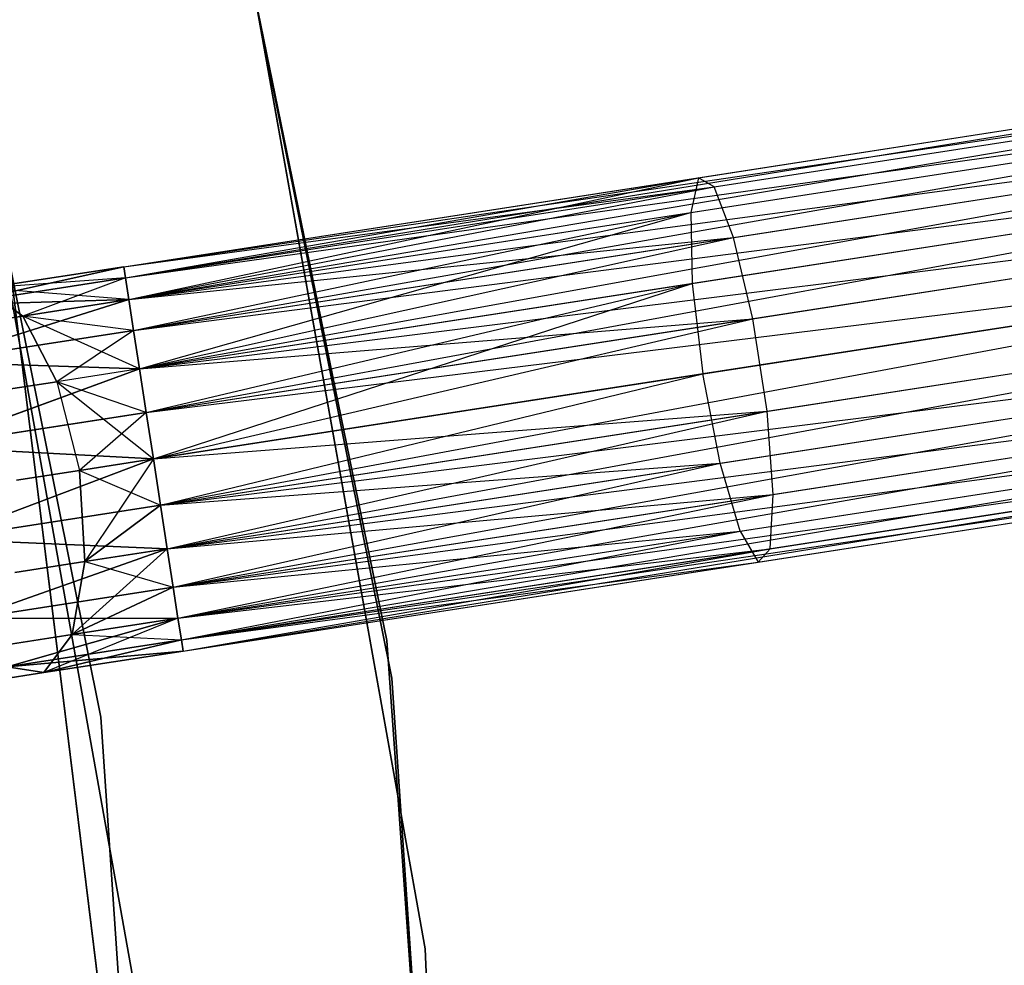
# Model space of a CAD drawing. Extents: x -91 to 91, y -91 to 262.
# Tile 271 of 480: x 61 to 66, y 7 to 12. Entities that reach past the tile are written whole.
import ezdxf

# ---------------------------------------------------------------- set-up
doc = ezdxf.new("R2010")
doc.units = 0
doc.header["$LTSCALE"] = 25.4
doc.layers.get('0').update_dxf_attribs({"linetype": 'CONTINUOUS'})

# ---------------------------------------------------------------- blocks, each defined once
blk = doc.blocks.new('ETE0_STL_1')
at = {"color": 0}
for p, q in [((62.9102, 8.6345, 158.5), (61.245, 16.7721, 158.5)), ((61.245, 16.7721, 159.5), (62.9102, 8.6345, 159.5)), ((62.9102, 8.6345, 158.5), (61.245, 16.7721, 158.5)), ((61.245, 16.7721, 159.5), (62.9102, 8.6345, 159.5)), ((61.2958, 16.5853, 159.5), (62.9362, 8.4427, 159.5)), ((62.9362, 8.4427, 169), (61.2958, 16.5853, 169)), ((61.2958, 16.5853, 159.5), (62.9362, 8.4427, 159.5)), ((62.9362, 8.4427, 169), (61.2958, 16.5853, 169)), ((61.4496, 8.2433, 159.5), (59.8479, 16.1935, 159.5)), ((59.8479, 16.1935, 169), (61.4496, 8.2433, 169)), ((59.8479, 16.1935, 169), (61.4496, 8.2433, 169)), ((61.4496, 8.2433, 159.5), (59.8479, 16.1935, 159.5)), ((63.1063, 7.0597, 330.5076), (61.645, 15.2363, 330.5076)), ((61.645, 15.2363, 321.0076), (63.1063, 7.0597, 321.0076)), ((63.1063, 7.0597, 330.5076), (61.645, 15.2363, 330.5076)), ((61.645, 15.2363, 321.0076), (63.1063, 7.0597, 321.0076)), ((60.1888, 14.8764, 330.5076), (61.6156, 6.8929, 330.5076)), ((61.6156, 6.8929, 321.0076), (60.1888, 14.8764, 321.0076)), ((61.6156, 6.8929, 321.0076), (60.1888, 14.8764, 321.0076)), ((60.1888, 14.8764, 330.5076), (61.6156, 6.8929, 330.5076)), ((61.566, 10.543, 169.8871), (69.1675, 11.7188, 170.1281)), ((61.566, 10.543, 169.8871), (69.1675, 11.7188, 170.1281)), ((61.566, 10.543, 170.1281), (69.1675, 11.7188, 170.1281)), ((61.566, 10.543, 170.1281), (69.1675, 11.7188, 170.1281)), ((61.5748, 10.486, 170.3622), (69.1675, 11.7188, 170.1281)), ((61.5748, 10.486, 170.3622), (69.1675, 11.7188, 170.1281)), ((61.566, 10.543, 169.8871), (69.1763, 11.6618, 169.653)), ((61.566, 10.543, 169.8871), (69.1763, 11.6618, 169.653)), ((61.5748, 10.486, 169.653), (69.1763, 11.6618, 169.653)), ((61.5748, 10.486, 169.653), (69.1763, 11.6618, 169.653)), ((61.5919, 10.3753, 169.4395), (69.1763, 11.6618, 169.653)), ((61.5919, 10.3753, 169.4395), (69.1763, 11.6618, 169.653)), ((61.8482, 3.5492, 327.5076), (60.8559, 11.5916, 327.5076)), ((60.8559, 11.5916, 328.5076), (61.8482, 3.5492, 328.5076)), ((61.8482, 3.5492, 327.5076), (60.8559, 11.5916, 327.5076)), ((60.8559, 11.5916, 328.5076), (61.8482, 3.5492, 328.5076)), ((61.5748, 10.486, 170.3622), (69.1935, 11.5511, 170.5757)), ((61.5748, 10.486, 170.3622), (69.1935, 11.5511, 170.5757)), ((61.5919, 10.3753, 170.5757), (69.1935, 11.5511, 170.5757)), ((61.5919, 10.3753, 170.5757), (69.1935, 11.5511, 170.5757)), ((61.6163, 10.2173, 170.7561), (69.1935, 11.5511, 170.5757)), ((61.6163, 10.2173, 170.7561), (69.1935, 11.5511, 170.5757)), ((64.5037, 10.9974, 319.6635), (67.3754, 11.4416, 318.998)), ((64.5037, 10.9974, 319.6635), (67.3754, 11.4416, 318.998)), ((61.5919, 10.3753, 169.4395), (69.2179, 11.3931, 169.2591)), ((61.5919, 10.3753, 169.4395), (69.2179, 11.3931, 169.2591)), ((61.6163, 10.2173, 169.2591), (69.2179, 11.3931, 169.2591)), ((61.6163, 10.2173, 169.2591), (69.2179, 11.3931, 169.2591)), ((61.6467, 10.0213, 169.1222), (69.2179, 11.3931, 169.2591)), ((61.6467, 10.0213, 169.1222), (69.2179, 11.3931, 169.2591)), ((64.5827, 10.9513, 320.1334), (67.5231, 11.4061, 319.4519)), ((64.5827, 10.9513, 320.1334), (67.5231, 11.4061, 319.4519)), ((64.4635, 10.8195, 319.2211), (67.2705, 11.2537, 318.5705)), ((64.4635, 10.8195, 319.2211), (67.2705, 11.2537, 318.5705)), ((61.6163, 10.2173, 170.7561), (69.2482, 11.197, 170.8931)), ((61.6163, 10.2173, 170.7561), (69.2482, 11.197, 170.8931)), ((61.6467, 10.0213, 170.8931), (69.2482, 11.197, 170.8931)), ((61.6467, 10.0213, 170.8931), (69.2482, 11.197, 170.8931)), ((61.6811, 9.7985, 170.9785), (69.2482, 11.197, 170.8931)), ((61.6811, 9.7985, 170.9785), (69.2482, 11.197, 170.8931)), ((64.6825, 10.6916, 320.5228), (67.6797, 11.1552, 319.8282)), ((64.6825, 10.6916, 320.5228), (67.6797, 11.1552, 319.8282)), ((61.566, 10.543, 320.1281), (64.5037, 10.9974, 319.6635)), ((61.566, 10.543, 319.8871), (64.5037, 10.9974, 319.6635)), ((61.566, 10.543, 319.8871), (64.5037, 10.9974, 319.6635)), ((61.566, 10.543, 320.1281), (64.5037, 10.9974, 319.6635)), ((61.5748, 10.486, 319.653), (64.5037, 10.9974, 319.6635)), ((61.5748, 10.486, 319.653), (64.5037, 10.9974, 319.6635)), ((61.5919, 10.3753, 319.4395), (64.5037, 10.9974, 319.6635)), ((61.5919, 10.3753, 319.4395), (64.5037, 10.9974, 319.6635)), ((61.6467, 10.0213, 169.1222), (69.2827, 10.9743, 169.0367)), ((61.6467, 10.0213, 169.1222), (69.2827, 10.9743, 169.0367)), ((61.6811, 9.7985, 169.0367), (69.2827, 10.9743, 169.0367)), ((61.6811, 9.7985, 169.0367), (69.2827, 10.9743, 169.0367)), ((64.5037, 10.9974, 319.6635), (64.4635, 10.8195, 319.2211)), ((64.5037, 10.9974, 319.6635), (64.4635, 10.8195, 319.2211)), ((64.5827, 10.9513, 320.1334), (64.5037, 10.9974, 319.6635)), ((64.5827, 10.9513, 320.1334), (64.5037, 10.9974, 319.6635)), ((61.566, 10.543, 320.1281), (64.5827, 10.9513, 320.1334)), ((61.566, 10.543, 320.1281), (64.5827, 10.9513, 320.1334)), ((61.5748, 10.486, 320.3622), (64.5827, 10.9513, 320.1334)), ((61.5748, 10.486, 320.3622), (64.5827, 10.9513, 320.1334)), ((61.5919, 10.3753, 320.5757), (64.5827, 10.9513, 320.1334)), ((61.5919, 10.3753, 320.5757), (64.5827, 10.9513, 320.1334)), ((64.6825, 10.6916, 320.5228), (64.5827, 10.9513, 320.1334)), ((64.6825, 10.6916, 320.5228), (64.5827, 10.9513, 320.1334)), ((64.4714, 10.4582, 318.9072), (67.2326, 10.8853, 318.2673)), ((64.4714, 10.4582, 318.9072), (67.2326, 10.8853, 318.2673)), ((61.5919, 10.3753, 319.4395), (64.4635, 10.8195, 319.2211)), ((61.5919, 10.3753, 319.4395), (64.4635, 10.8195, 319.2211)), ((61.6163, 10.2173, 319.2591), (64.4635, 10.8195, 319.2211)), ((61.6163, 10.2173, 319.2591), (64.4635, 10.8195, 319.2211)), ((61.6467, 10.0213, 319.1222), (64.4635, 10.8195, 319.2211)), ((61.6467, 10.0213, 319.1222), (64.4635, 10.8195, 319.2211)), ((64.4635, 10.8195, 319.2211), (64.4714, 10.4582, 318.9072)), ((64.4635, 10.8195, 319.2211), (64.4714, 10.4582, 318.9072)), ((61.6811, 9.7985, 170.9785), (69.3193, 10.7378, 171.0076)), ((61.6811, 9.7985, 170.9785), (69.3193, 10.7378, 171.0076)), ((61.7177, 9.562, 169.0076), (69.3193, 10.7378, 169.0076)), ((61.7177, 9.562, 169.0076), (69.3193, 10.7378, 169.0076)), ((61.7177, 9.562, 171.0076), (69.3193, 10.7378, 171.0076)), ((61.7177, 9.562, 171.0076), (69.3193, 10.7378, 171.0076)), ((69.3193, 10.7378, 171.0076), (61.7543, 9.3255, 170.9785)), ((69.3193, 10.7378, 171.0076), (61.7543, 9.3255, 170.9785)), ((64.7802, 10.2778, 320.7428), (67.8095, 10.7464, 320.0407)), ((64.7802, 10.2778, 320.7428), (67.8095, 10.7464, 320.0407)), ((61.5919, 10.3753, 320.5757), (64.6825, 10.6916, 320.5228)), ((61.5919, 10.3753, 320.5757), (64.6825, 10.6916, 320.5228)), ((61.6163, 10.2173, 320.7561), (64.6825, 10.6916, 320.5228)), ((61.6163, 10.2173, 320.7561), (64.6825, 10.6916, 320.5228)), ((61.6467, 10.0213, 320.8931), (64.6825, 10.6916, 320.5228)), ((61.6467, 10.0213, 320.8931), (64.6825, 10.6916, 320.5228)), ((64.7802, 10.2778, 320.7428), (64.6825, 10.6916, 320.5228)), ((64.7802, 10.2778, 320.7428), (64.6825, 10.6916, 320.5228)), ((60.6843, 10.3483, 319.8322), (61.566, 10.543, 319.8871)), ((60.6843, 10.3483, 319.8322), (61.566, 10.543, 319.8871)), ((61.566, 10.543, 170.1281), (60.6843, 10.3483, 170.183)), ((61.566, 10.543, 170.1281), (60.6843, 10.3483, 170.183)), ((60.8552, 10.4331, 320.2712), (61.566, 10.543, 319.8871)), ((60.8552, 10.4331, 320.2712), (61.566, 10.543, 320.1281)), ((60.8552, 10.4331, 320.2712), (61.566, 10.543, 319.8871)), ((60.8552, 10.4331, 320.2712), (61.566, 10.543, 320.1281)), ((61.566, 10.543, 169.8871), (60.8552, 10.4331, 169.744)), ((61.566, 10.543, 170.1281), (60.8552, 10.4331, 169.744)), ((61.566, 10.543, 170.1281), (60.8552, 10.4331, 169.744)), ((61.566, 10.543, 169.8871), (60.8552, 10.4331, 169.744)), ((61.566, 10.543, 319.8871), (61.5748, 10.486, 319.653)), ((61.5748, 10.486, 320.3622), (61.566, 10.543, 320.1281)), ((61.566, 10.543, 319.8871), (61.5748, 10.486, 319.653)), ((61.5748, 10.486, 320.3622), (61.566, 10.543, 320.1281)), ((61.5748, 10.486, 169.653), (61.566, 10.543, 169.8871)), ((61.566, 10.543, 170.1281), (61.5748, 10.486, 170.3622)), ((61.566, 10.543, 170.1281), (61.5748, 10.486, 170.3622)), ((61.5748, 10.486, 169.653), (61.566, 10.543, 169.8871)), ((60.6843, 10.3483, 319.8322), (61.5748, 10.486, 319.653)), ((60.6843, 10.3483, 319.8322), (61.5748, 10.486, 319.653)), ((61.5748, 10.486, 170.3622), (60.6843, 10.3483, 170.183)), ((61.5748, 10.486, 170.3622), (60.6843, 10.3483, 170.183)), ((61.5748, 10.486, 320.3622), (60.8552, 10.4331, 320.2712)), ((61.5748, 10.486, 320.3622), (60.8552, 10.4331, 320.2712)), ((61.5748, 10.486, 169.653), (60.8552, 10.4331, 169.744)), ((61.5748, 10.486, 169.653), (60.8552, 10.4331, 169.744)), ((61.5748, 10.486, 169.653), (61.0504, 10.2915, 169.3306)), ((61.5748, 10.486, 169.653), (61.0504, 10.2915, 169.3306)), ((61.5748, 10.486, 319.653), (61.5919, 10.3753, 319.4395)), ((61.5919, 10.3753, 320.5757), (61.5748, 10.486, 320.3622)), ((61.5748, 10.486, 319.653), (61.5919, 10.3753, 319.4395)), ((61.5919, 10.3753, 320.5757), (61.5748, 10.486, 320.3622)), ((61.5919, 10.3753, 169.4395), (61.5748, 10.486, 169.653)), ((61.5748, 10.486, 170.3622), (61.5919, 10.3753, 170.5757)), ((61.5748, 10.486, 170.3622), (61.5919, 10.3753, 170.5757)), ((61.5919, 10.3753, 169.4395), (61.5748, 10.486, 169.653)), ((61.7543, 9.3255, 169.0367), (69.3558, 10.5013, 169.0367)), ((61.7543, 9.3255, 169.0367), (69.3558, 10.5013, 169.0367)), ((61.7887, 9.1027, 169.1222), (69.3558, 10.5013, 169.0367)), ((61.7887, 9.1027, 169.1222), (69.3558, 10.5013, 169.0367)), ((61.5919, 10.3753, 320.5757), (60.8552, 10.4331, 320.2712)), ((60.8552, 10.4331, 320.2712), (61.0504, 10.2915, 320.6847)), ((61.5919, 10.3753, 320.5757), (60.8552, 10.4331, 320.2712)), ((60.8552, 10.4331, 320.2712), (61.0504, 10.2915, 320.6847)), ((61.0504, 10.2915, 169.3306), (60.8552, 10.4331, 169.744)), ((61.0504, 10.2915, 169.3306), (60.8552, 10.4331, 169.744)), ((61.6467, 10.0213, 319.1222), (64.4714, 10.4582, 318.9072)), ((61.6467, 10.0213, 319.1222), (64.4714, 10.4582, 318.9072)), ((61.6811, 9.7985, 319.0367), (64.4714, 10.4582, 318.9072)), ((61.6811, 9.7985, 319.0367), (64.4714, 10.4582, 318.9072)), ((61.7177, 9.562, 319.0076), (64.4714, 10.4582, 318.9072)), ((61.7177, 9.562, 319.0076), (64.4714, 10.4582, 318.9072)), ((64.4714, 10.4582, 318.9072), (64.5255, 9.9963, 318.794)), ((64.4714, 10.4582, 318.9072), (64.5255, 9.9963, 318.794)), ((67.2701, 10.4208, 318.1579), (64.5255, 9.9963, 318.794)), ((67.2701, 10.4208, 318.1579), (64.5255, 9.9963, 318.794)), ((60.5769, 10.0565, 319.4683), (61.5919, 10.3753, 319.4395)), ((60.5769, 10.0565, 319.4683), (61.5919, 10.3753, 319.4395)), ((61.5919, 10.3753, 170.5757), (60.5769, 10.0565, 170.5469)), ((61.5919, 10.3753, 170.5757), (60.5769, 10.0565, 170.5469)), ((60.6843, 10.3483, 319.8322), (61.5919, 10.3753, 319.4395)), ((60.6843, 10.3483, 319.8322), (61.5919, 10.3753, 319.4395)), ((61.5919, 10.3753, 170.5757), (60.6843, 10.3483, 170.183)), ((61.5919, 10.3753, 170.5757), (60.6843, 10.3483, 170.183)), ((61.0504, 10.2915, 320.6847), (61.5919, 10.3753, 320.5757)), ((61.0504, 10.2915, 320.6847), (61.5919, 10.3753, 320.5757)), ((61.5919, 10.3753, 169.4395), (61.0504, 10.2915, 169.3306)), ((61.5919, 10.3753, 169.4395), (61.0504, 10.2915, 169.3306)), ((61.5919, 10.3753, 319.4395), (61.6163, 10.2173, 319.2591)), ((61.6163, 10.2173, 320.7561), (61.5919, 10.3753, 320.5757)), ((61.5919, 10.3753, 319.4395), (61.6163, 10.2173, 319.2591)), ((61.6163, 10.2173, 320.7561), (61.5919, 10.3753, 320.5757)), ((61.6163, 10.2173, 169.2591), (61.5919, 10.3753, 169.4395)), ((61.5919, 10.3753, 170.5757), (61.6163, 10.2173, 170.7561)), ((61.5919, 10.3753, 170.5757), (61.6163, 10.2173, 170.7561)), ((61.6163, 10.2173, 169.2591), (61.5919, 10.3753, 169.4395)), ((60.5913, 10.2205, 320.9951), (61.0504, 10.2915, 320.6847)), ((60.5913, 10.2205, 320.9951), (61.0504, 10.2915, 320.6847)), ((61.0504, 10.2915, 169.3306), (60.5913, 10.2205, 169.0201)), ((61.0504, 10.2915, 169.3306), (60.5913, 10.2205, 169.0201)), ((61.2252, 9.9561, 320.9779), (61.0504, 10.2915, 320.6847)), ((61.6467, 10.0213, 320.8931), (61.0504, 10.2915, 320.6847)), ((61.2252, 9.9561, 320.9779), (61.0504, 10.2915, 320.6847)), ((61.6467, 10.0213, 320.8931), (61.0504, 10.2915, 320.6847)), ((61.6163, 10.2173, 320.7561), (61.0504, 10.2915, 320.6847)), ((61.6163, 10.2173, 320.7561), (61.0504, 10.2915, 320.6847)), ((61.0504, 10.2915, 169.3306), (61.2252, 9.9561, 169.0373)), ((61.6163, 10.2173, 169.2591), (61.0504, 10.2915, 169.3306)), ((61.6163, 10.2173, 169.2591), (61.0504, 10.2915, 169.3306)), ((61.0504, 10.2915, 169.3306), (61.2252, 9.9561, 169.0373)), ((61.6467, 10.0213, 320.8931), (64.7802, 10.2778, 320.7428)), ((61.6467, 10.0213, 320.8931), (64.7802, 10.2778, 320.7428)), ((61.6811, 9.7985, 320.9785), (64.7802, 10.2778, 320.7428)), ((61.6811, 9.7985, 320.9785), (64.7802, 10.2778, 320.7428)), ((61.7177, 9.562, 321.0076), (64.7802, 10.2778, 320.7428)), ((61.7177, 9.562, 321.0076), (64.7802, 10.2778, 320.7428)), ((61.7543, 9.3255, 170.9785), (69.3903, 10.2785, 170.8931)), ((61.7543, 9.3255, 170.9785), (69.3903, 10.2785, 170.8931)), ((61.7887, 9.1027, 170.8931), (69.3903, 10.2785, 170.8931)), ((61.7887, 9.1027, 170.8931), (69.3903, 10.2785, 170.8931)), ((61.8191, 8.9067, 170.7561), (69.3903, 10.2785, 170.8931)), ((61.8191, 8.9067, 170.7561), (69.3903, 10.2785, 170.8931)), ((64.8533, 9.8048, 320.7428), (64.7802, 10.2778, 320.7428)), ((64.8533, 9.8048, 320.7428), (64.7802, 10.2778, 320.7428)), ((64.8533, 9.8048, 320.7428), (67.8827, 10.2734, 320.0407)), ((64.8533, 9.8048, 320.7428), (67.8827, 10.2734, 320.0407)), ((60.5769, 10.0565, 319.4683), (61.6163, 10.2173, 319.2591)), ((60.5769, 10.0565, 319.4683), (61.6163, 10.2173, 319.2591)), ((61.6163, 10.2173, 170.7561), (60.5769, 10.0565, 170.5469)), ((61.6163, 10.2173, 170.7561), (60.5769, 10.0565, 170.5469)), ((61.6163, 10.2173, 169.2591), (61.2252, 9.9561, 169.0373)), ((61.6163, 10.2173, 169.2591), (61.2252, 9.9561, 169.0373)), ((61.6163, 10.2173, 319.2591), (61.6467, 10.0213, 319.1222)), ((61.6467, 10.0213, 320.8931), (61.6163, 10.2173, 320.7561)), ((61.6163, 10.2173, 319.2591), (61.6467, 10.0213, 319.1222)), ((61.6467, 10.0213, 320.8931), (61.6163, 10.2173, 320.7561)), ((61.6467, 10.0213, 169.1222), (61.6163, 10.2173, 169.2591)), ((61.6163, 10.2173, 170.7561), (61.6467, 10.0213, 170.8931)), ((61.6163, 10.2173, 170.7561), (61.6467, 10.0213, 170.8931)), ((61.6467, 10.0213, 169.1222), (61.6163, 10.2173, 169.2591)), ((61.7887, 9.1027, 169.1222), (69.4206, 10.0825, 169.2591)), ((61.7887, 9.1027, 169.1222), (69.4206, 10.0825, 169.2591)), ((61.8191, 8.9067, 169.2591), (69.4206, 10.0825, 169.2591)), ((61.8191, 8.9067, 169.2591), (69.4206, 10.0825, 169.2591)), ((61.8435, 8.7487, 169.4395), (69.4206, 10.0825, 169.2591)), ((61.8435, 8.7487, 169.4395), (69.4206, 10.0825, 169.2591)), ((60.5575, 9.6247, 319.2628), (61.6467, 10.0213, 319.1222)), ((60.5575, 9.6247, 319.2628), (61.6467, 10.0213, 319.1222)), ((61.6467, 10.0213, 170.8931), (60.5575, 9.6247, 170.7524)), ((61.6467, 10.0213, 170.8931), (60.5575, 9.6247, 170.7524)), ((60.5769, 10.0565, 319.4683), (61.6467, 10.0213, 319.1222)), ((60.5769, 10.0565, 319.4683), (61.6467, 10.0213, 319.1222)), ((61.6467, 10.0213, 170.8931), (60.5769, 10.0565, 170.5469)), ((61.6467, 10.0213, 170.8931), (60.5769, 10.0565, 170.5469)), ((61.6467, 10.0213, 320.8931), (61.2252, 9.9561, 320.9779)), ((61.6467, 10.0213, 320.8931), (61.2252, 9.9561, 320.9779)), ((61.6467, 10.0213, 169.1222), (61.2252, 9.9561, 169.0373)), ((61.6467, 10.0213, 169.1222), (61.2252, 9.9561, 169.0373)), ((61.6467, 10.0213, 319.1222), (61.6811, 9.7985, 319.0367)), ((61.6811, 9.7985, 320.9785), (61.6467, 10.0213, 320.8931)), ((61.6467, 10.0213, 319.1222), (61.6811, 9.7985, 319.0367)), ((61.6811, 9.7985, 320.9785), (61.6467, 10.0213, 320.8931)), ((61.6811, 9.7985, 169.0367), (61.6467, 10.0213, 169.1222)), ((61.6467, 10.0213, 170.8931), (61.6811, 9.7985, 170.9785)), ((61.6467, 10.0213, 170.8931), (61.6811, 9.7985, 170.9785)), ((61.6811, 9.7985, 169.0367), (61.6467, 10.0213, 169.1222)), ((64.5255, 9.9963, 318.794), (61.7177, 9.562, 319.0076)), ((64.5255, 9.9963, 318.794), (61.7177, 9.562, 319.0076)), ((61.7543, 9.3255, 319.0367), (64.5255, 9.9963, 318.794)), ((61.7543, 9.3255, 319.0367), (64.5255, 9.9963, 318.794)), ((64.6134, 9.5396, 318.9072), (64.5255, 9.9963, 318.794)), ((64.6134, 9.5396, 318.9072), (64.5255, 9.9963, 318.794)), ((64.6134, 9.5396, 318.9072), (67.3746, 9.9667, 318.2673)), ((64.6134, 9.5396, 318.9072), (67.3746, 9.9667, 318.2673)), ((60.8678, 9.9008, 321.2195), (61.2252, 9.9561, 320.9779)), ((60.8678, 9.9008, 321.2195), (61.2252, 9.9561, 320.9779)), ((61.2252, 9.9561, 169.0373), (60.8678, 9.9008, 168.7957)), ((61.2252, 9.9561, 169.0373), (60.8678, 9.9008, 168.7957)), ((61.6811, 9.7985, 320.9785), (61.2252, 9.9561, 320.9779)), ((61.2252, 9.9561, 320.9779), (61.7177, 9.562, 321.0076)), ((61.6811, 9.7985, 320.9785), (61.2252, 9.9561, 320.9779)), ((61.2252, 9.9561, 320.9779), (61.7177, 9.562, 321.0076)), ((61.2252, 9.9561, 320.9779), (61.3395, 9.5035, 321.0837)), ((61.2252, 9.9561, 320.9779), (61.3395, 9.5035, 321.0837)), ((61.6811, 9.7985, 169.0367), (61.2252, 9.9561, 169.0373)), ((61.2252, 9.9561, 169.0373), (61.3395, 9.5035, 168.9315)), ((61.2252, 9.9561, 169.0373), (61.3395, 9.5035, 168.9315)), ((61.6811, 9.7985, 169.0367), (61.2252, 9.9561, 169.0373)), ((61.8191, 8.9067, 170.7561), (69.4451, 9.9245, 170.5757)), ((61.8191, 8.9067, 170.7561), (69.4451, 9.9245, 170.5757)), ((61.8435, 8.7487, 170.5757), (69.4451, 9.9245, 170.5757)), ((61.8435, 8.7487, 170.5757), (69.4451, 9.9245, 170.5757)), ((61.8606, 8.638, 170.3622), (69.4451, 9.9245, 170.5757)), ((61.8606, 8.638, 170.3622), (69.4451, 9.9245, 170.5757)), ((61.8435, 8.7487, 169.4395), (69.4622, 9.8138, 169.653)), ((61.8435, 8.7487, 169.4395), (69.4622, 9.8138, 169.653)), ((61.8606, 8.638, 169.653), (69.4622, 9.8138, 169.653)), ((61.8606, 8.638, 169.653), (69.4622, 9.8138, 169.653)), ((61.8694, 8.5809, 169.8871), (69.4622, 9.8138, 169.653)), ((61.8694, 8.5809, 169.8871), (69.4622, 9.8138, 169.653)), ((64.8852, 9.3809, 320.5228), (67.8825, 9.8445, 319.8282)), ((64.8852, 9.3809, 320.5228), (67.8825, 9.8445, 319.8282)), ((60.5575, 9.6247, 319.2628), (61.6811, 9.7985, 319.0367)), ((60.5575, 9.6247, 319.2628), (61.6811, 9.7985, 319.0367)), ((61.6811, 9.7985, 170.9785), (60.5575, 9.6247, 170.7524)), ((61.6811, 9.7985, 170.9785), (60.5575, 9.6247, 170.7524)), ((61.6811, 9.7985, 169.0367), (61.3395, 9.5035, 168.9315)), ((61.6811, 9.7985, 169.0367), (61.3395, 9.5035, 168.9315)), ((61.6811, 9.7985, 319.0367), (61.7177, 9.562, 319.0076)), ((61.7177, 9.562, 321.0076), (61.6811, 9.7985, 320.9785)), ((61.6811, 9.7985, 319.0367), (61.7177, 9.562, 319.0076)), ((61.7177, 9.562, 321.0076), (61.6811, 9.7985, 320.9785)), ((61.7177, 9.562, 169.0076), (61.6811, 9.7985, 169.0367)), ((61.6811, 9.7985, 170.9785), (61.7177, 9.562, 171.0076)), ((61.6811, 9.7985, 170.9785), (61.7177, 9.562, 171.0076)), ((61.7177, 9.562, 169.0076), (61.6811, 9.7985, 169.0367)), ((61.7177, 9.562, 321.0076), (64.8533, 9.8048, 320.7428)), ((61.7177, 9.562, 321.0076), (64.8533, 9.8048, 320.7428)), ((61.7543, 9.3255, 320.9785), (64.8533, 9.8048, 320.7428)), ((61.7543, 9.3255, 320.9785), (64.8533, 9.8048, 320.7428)), ((61.7887, 9.1027, 320.8931), (64.8533, 9.8048, 320.7428)), ((61.7887, 9.1027, 320.8931), (64.8533, 9.8048, 320.7428)), ((64.8852, 9.3809, 320.5228), (64.8533, 9.8048, 320.7428)), ((64.8852, 9.3809, 320.5228), (64.8533, 9.8048, 320.7428)), ((61.8606, 8.638, 170.3622), (69.471, 9.7567, 170.1281)), ((61.8606, 8.638, 170.3622), (69.471, 9.7567, 170.1281)), ((61.8694, 8.5809, 170.1281), (69.471, 9.7567, 170.1281)), ((61.8694, 8.5809, 170.1281), (69.471, 9.7567, 170.1281)), ((61.8694, 8.5809, 169.8871), (69.471, 9.7567, 170.1281)), ((61.8694, 8.5809, 169.8871), (69.471, 9.7567, 170.1281)), ((60.5575, 9.6247, 319.2628), (61.7177, 9.562, 319.0076)), ((60.5575, 9.6247, 319.2628), (61.7177, 9.562, 319.0076)), ((61.7177, 9.562, 171.0076), (60.5575, 9.6247, 170.7524)), ((61.7177, 9.562, 171.0076), (60.5575, 9.6247, 170.7524)), ((64.7151, 9.1929, 319.2211), (67.5221, 9.627, 318.5705)), ((64.7151, 9.1929, 319.2211), (67.5221, 9.627, 318.5705)), ((60.6307, 9.1517, 319.2628), (61.7177, 9.562, 319.0076)), ((60.6307, 9.1517, 319.2628), (61.7177, 9.562, 319.0076)), ((61.7177, 9.562, 171.0076), (60.6307, 9.1517, 170.7524)), ((61.7177, 9.562, 171.0076), (60.6307, 9.1517, 170.7524)), ((61.7177, 9.562, 321.0076), (61.3395, 9.5035, 321.0837)), ((61.7177, 9.562, 321.0076), (61.3395, 9.5035, 321.0837)), ((61.3395, 9.5035, 168.9315), (61.7177, 9.562, 169.0076)), ((61.3395, 9.5035, 168.9315), (61.7177, 9.562, 169.0076)), ((61.7177, 9.562, 169.0076), (61.3672, 9.0375, 169.0373)), ((61.7177, 9.562, 169.0076), (61.3672, 9.0375, 169.0373)), ((61.7543, 9.3255, 320.9785), (61.7177, 9.562, 321.0076)), ((61.7177, 9.562, 319.0076), (61.7543, 9.3255, 319.0367)), ((61.7543, 9.3255, 320.9785), (61.7177, 9.562, 321.0076)), ((61.7177, 9.562, 319.0076), (61.7543, 9.3255, 319.0367)), ((61.7543, 9.3255, 169.0367), (61.7177, 9.562, 169.0076)), ((61.7177, 9.562, 171.0076), (61.7543, 9.3255, 170.9785)), ((61.7543, 9.3255, 169.0367), (61.7177, 9.562, 169.0076)), ((61.7177, 9.562, 171.0076), (61.7543, 9.3255, 170.9785)), ((61.7543, 9.3255, 319.0367), (64.6134, 9.5396, 318.9072)), ((61.7543, 9.3255, 319.0367), (64.6134, 9.5396, 318.9072)), ((61.7887, 9.1027, 319.1222), (64.6134, 9.5396, 318.9072)), ((61.7887, 9.1027, 319.1222), (64.6134, 9.5396, 318.9072)), ((61.8191, 8.9067, 319.2591), (64.6134, 9.5396, 318.9072)), ((61.8191, 8.9067, 319.2591), (64.6134, 9.5396, 318.9072)), ((64.7151, 9.1929, 319.2211), (64.6134, 9.5396, 318.9072)), ((64.7151, 9.1929, 319.2211), (64.6134, 9.5396, 318.9072)), ((64.8686, 9.1032, 320.1334), (67.8089, 9.558, 319.4519)), ((64.8686, 9.1032, 320.1334), (67.8089, 9.558, 319.4519)), ((61.3395, 9.5035, 321.0837), (61.0189, 9.4539, 321.3005)), ((61.3395, 9.5035, 321.0837), (61.0189, 9.4539, 321.3005)), ((61.0189, 9.4539, 168.7147), (61.3395, 9.5035, 168.9315)), ((61.0189, 9.4539, 168.7147), (61.3395, 9.5035, 168.9315)), ((61.3395, 9.5035, 321.0837), (61.7543, 9.3255, 320.9785)), ((61.3395, 9.5035, 321.0837), (61.7543, 9.3255, 320.9785)), ((61.3395, 9.5035, 321.0837), (61.3672, 9.0375, 320.9779)), ((61.3395, 9.5035, 321.0837), (61.3672, 9.0375, 320.9779)), ((61.3672, 9.0375, 169.0373), (61.3395, 9.5035, 168.9315)), ((61.3672, 9.0375, 169.0373), (61.3395, 9.5035, 168.9315)), ((64.8072, 9.0354, 319.6635), (67.6789, 9.4795, 318.998)), ((64.8072, 9.0354, 319.6635), (67.6789, 9.4795, 318.998)), ((61.7887, 9.1027, 320.8931), (64.8852, 9.3809, 320.5228)), ((61.7887, 9.1027, 320.8931), (64.8852, 9.3809, 320.5228)), ((61.8191, 8.9067, 320.7561), (64.8852, 9.3809, 320.5228)), ((61.8191, 8.9067, 320.7561), (64.8852, 9.3809, 320.5228)), ((61.8435, 8.7487, 320.5757), (64.8852, 9.3809, 320.5228)), ((61.8435, 8.7487, 320.5757), (64.8852, 9.3809, 320.5228)), ((64.8686, 9.1032, 320.1334), (64.8852, 9.3809, 320.5228)), ((64.8686, 9.1032, 320.1334), (64.8852, 9.3809, 320.5228)), ((60.6307, 9.1517, 319.2628), (61.7543, 9.3255, 319.0367)), ((60.6307, 9.1517, 319.2628), (61.7543, 9.3255, 319.0367)), ((61.7543, 9.3255, 170.9785), (60.6307, 9.1517, 170.7524)), ((61.7543, 9.3255, 170.9785), (60.6307, 9.1517, 170.7524)), ((61.3672, 9.0375, 320.9779), (61.7543, 9.3255, 320.9785)), ((61.3672, 9.0375, 320.9779), (61.7543, 9.3255, 320.9785)), ((61.7543, 9.3255, 169.0367), (61.3672, 9.0375, 169.0373)), ((61.7543, 9.3255, 169.0367), (61.3672, 9.0375, 169.0373)), ((61.7887, 9.1027, 320.8931), (61.7543, 9.3255, 320.9785)), ((61.7543, 9.3255, 319.0367), (61.7887, 9.1027, 319.1222)), ((61.7887, 9.1027, 320.8931), (61.7543, 9.3255, 320.9785)), ((61.7543, 9.3255, 319.0367), (61.7887, 9.1027, 319.1222)), ((61.7543, 9.3255, 170.9785), (61.7887, 9.1027, 170.8931)), ((61.7887, 9.1027, 169.1222), (61.7543, 9.3255, 169.0367)), ((61.7887, 9.1027, 169.1222), (61.7543, 9.3255, 169.0367)), ((61.7543, 9.3255, 170.9785), (61.7887, 9.1027, 170.8931)), ((61.8191, 8.9067, 319.2591), (64.7151, 9.1929, 319.2211)), ((61.8191, 8.9067, 319.2591), (64.7151, 9.1929, 319.2211)), ((61.8435, 8.7487, 319.4395), (64.7151, 9.1929, 319.2211)), ((61.8435, 8.7487, 319.4395), (64.7151, 9.1929, 319.2211)), ((61.8606, 8.638, 319.653), (64.7151, 9.1929, 319.2211)), ((61.8606, 8.638, 319.653), (64.7151, 9.1929, 319.2211)), ((64.7151, 9.1929, 319.2211), (64.8072, 9.0354, 319.6635)), ((64.7151, 9.1929, 319.2211), (64.8072, 9.0354, 319.6635)), ((60.6307, 9.1517, 319.2628), (61.7887, 9.1027, 319.1222)), ((60.6307, 9.1517, 319.2628), (61.7887, 9.1027, 319.1222)), ((61.7887, 9.1027, 170.8931), (60.6307, 9.1517, 170.7524)), ((61.7887, 9.1027, 170.8931), (60.6307, 9.1517, 170.7524)), ((60.7796, 8.7459, 319.4683), (61.7887, 9.1027, 319.1222)), ((60.7796, 8.7459, 319.4683), (61.7887, 9.1027, 319.1222)), ((61.7887, 9.1027, 170.8931), (60.7796, 8.7459, 170.5469)), ((61.7887, 9.1027, 170.8931), (60.7796, 8.7459, 170.5469)), ((61.7887, 9.1027, 169.1222), (61.302, 8.6649, 169.3306)), ((61.7887, 9.1027, 169.1222), (61.302, 8.6649, 169.3306)), ((61.3672, 9.0375, 320.9779), (61.7887, 9.1027, 320.8931)), ((61.3672, 9.0375, 320.9779), (61.7887, 9.1027, 320.8931)), ((61.7887, 9.1027, 169.1222), (61.3672, 9.0375, 169.0373)), ((61.7887, 9.1027, 169.1222), (61.3672, 9.0375, 169.0373)), ((61.8191, 8.9067, 320.7561), (61.7887, 9.1027, 320.8931)), ((61.7887, 9.1027, 319.1222), (61.8191, 8.9067, 319.2591)), ((61.8191, 8.9067, 320.7561), (61.7887, 9.1027, 320.8931)), ((61.7887, 9.1027, 319.1222), (61.8191, 8.9067, 319.2591)), ((61.7887, 9.1027, 170.8931), (61.8191, 8.9067, 170.7561)), ((61.8191, 8.9067, 169.2591), (61.7887, 9.1027, 169.1222)), ((61.8191, 8.9067, 169.2591), (61.7887, 9.1027, 169.1222)), ((61.7887, 9.1027, 170.8931), (61.8191, 8.9067, 170.7561)), ((61.8435, 8.7487, 320.5757), (64.8686, 9.1032, 320.1334)), ((61.8435, 8.7487, 320.5757), (64.8686, 9.1032, 320.1334)), ((61.8606, 8.638, 320.3622), (64.8686, 9.1032, 320.1334)), ((61.8606, 8.638, 320.3622), (64.8686, 9.1032, 320.1334)), ((61.8694, 8.5809, 320.1281), (64.8686, 9.1032, 320.1334)), ((61.8694, 8.5809, 320.1281), (64.8686, 9.1032, 320.1334)), ((64.8072, 9.0354, 319.6635), (64.8686, 9.1032, 320.1334)), ((64.8072, 9.0354, 319.6635), (64.8686, 9.1032, 320.1334)), ((61.0099, 8.9823, 321.2195), (61.3672, 9.0375, 320.9779)), ((61.0099, 8.9823, 321.2195), (61.3672, 9.0375, 320.9779)), ((61.3672, 9.0375, 169.0373), (61.0099, 8.9823, 168.7957)), ((61.3672, 9.0375, 169.0373), (61.0099, 8.9823, 168.7957)), ((61.3672, 9.0375, 320.9779), (61.302, 8.6649, 320.6847)), ((61.3672, 9.0375, 320.9779), (61.302, 8.6649, 320.6847)), ((61.302, 8.6649, 169.3306), (61.3672, 9.0375, 169.0373)), ((61.302, 8.6649, 169.3306), (61.3672, 9.0375, 169.0373)), ((61.3672, 9.0375, 320.9779), (61.8191, 8.9067, 320.7561)), ((61.3672, 9.0375, 320.9779), (61.8191, 8.9067, 320.7561)), ((61.8606, 8.638, 319.653), (64.8072, 9.0354, 319.6635)), ((61.8606, 8.638, 319.653), (64.8072, 9.0354, 319.6635)), ((61.8694, 8.5809, 319.8871), (64.8072, 9.0354, 319.6635)), ((61.8694, 8.5809, 320.1281), (64.8072, 9.0354, 319.6635)), ((61.8694, 8.5809, 320.1281), (64.8072, 9.0354, 319.6635)), ((61.8694, 8.5809, 319.8871), (64.8072, 9.0354, 319.6635)), ((60.7796, 8.7459, 319.4683), (61.8191, 8.9067, 319.2591)), ((60.7796, 8.7459, 319.4683), (61.8191, 8.9067, 319.2591)), ((61.8191, 8.9067, 170.7561), (60.7796, 8.7459, 170.5469)), ((61.8191, 8.9067, 170.7561), (60.7796, 8.7459, 170.5469)), ((61.302, 8.6649, 320.6847), (61.8191, 8.9067, 320.7561)), ((61.302, 8.6649, 320.6847), (61.8191, 8.9067, 320.7561)), ((61.8191, 8.9067, 169.2591), (61.302, 8.6649, 169.3306)), ((61.8191, 8.9067, 169.2591), (61.302, 8.6649, 169.3306)), ((61.8435, 8.7487, 320.5757), (61.8191, 8.9067, 320.7561)), ((61.8191, 8.9067, 319.2591), (61.8435, 8.7487, 319.4395)), ((61.8435, 8.7487, 320.5757), (61.8191, 8.9067, 320.7561)), ((61.8191, 8.9067, 319.2591), (61.8435, 8.7487, 319.4395)), ((61.8191, 8.9067, 170.7561), (61.8435, 8.7487, 170.5757)), ((61.8435, 8.7487, 169.4395), (61.8191, 8.9067, 169.2591)), ((61.8435, 8.7487, 169.4395), (61.8191, 8.9067, 169.2591)), ((61.8191, 8.9067, 170.7561), (61.8435, 8.7487, 170.5757)), ((60.7796, 8.7459, 319.4683), (61.8435, 8.7487, 319.4395)), ((60.7796, 8.7459, 319.4683), (61.8435, 8.7487, 319.4395)), ((61.8435, 8.7487, 170.5757), (60.7796, 8.7459, 170.5469)), ((61.8435, 8.7487, 170.5757), (60.7796, 8.7459, 170.5469)), ((60.9701, 8.5002, 319.8322), (61.8435, 8.7487, 319.4395)), ((60.9701, 8.5002, 319.8322), (61.8435, 8.7487, 319.4395)), ((61.8435, 8.7487, 170.5757), (60.9701, 8.5002, 170.183)), ((61.8435, 8.7487, 170.5757), (60.9701, 8.5002, 170.183)), ((61.8435, 8.7487, 169.4395), (61.1587, 8.471, 169.744)), ((61.8435, 8.7487, 169.4395), (61.1587, 8.471, 169.744)), ((61.302, 8.6649, 320.6847), (61.8435, 8.7487, 320.5757)), ((61.302, 8.6649, 320.6847), (61.8435, 8.7487, 320.5757)), ((61.8435, 8.7487, 169.4395), (61.302, 8.6649, 169.3306)), ((61.8435, 8.7487, 169.4395), (61.302, 8.6649, 169.3306)), ((61.8606, 8.638, 320.3622), (61.8435, 8.7487, 320.5757)), ((61.8435, 8.7487, 319.4395), (61.8606, 8.638, 319.653)), ((61.8606, 8.638, 320.3622), (61.8435, 8.7487, 320.5757)), ((61.8435, 8.7487, 319.4395), (61.8606, 8.638, 319.653)), ((61.8435, 8.7487, 170.5757), (61.8606, 8.638, 170.3622)), ((61.8606, 8.638, 169.653), (61.8435, 8.7487, 169.4395)), ((61.8606, 8.638, 169.653), (61.8435, 8.7487, 169.4395)), ((61.8435, 8.7487, 170.5757), (61.8606, 8.638, 170.3622)), ((60.8429, 8.5939, 320.9951), (61.302, 8.6649, 320.6847)), ((60.8429, 8.5939, 320.9951), (61.302, 8.6649, 320.6847)), ((61.302, 8.6649, 169.3306), (60.8429, 8.5939, 169.0201)), ((61.302, 8.6649, 169.3306), (60.8429, 8.5939, 169.0201)), ((61.302, 8.6649, 320.6847), (61.1587, 8.471, 320.2712)), ((61.302, 8.6649, 320.6847), (61.1587, 8.471, 320.2712)), ((61.1587, 8.471, 169.744), (61.302, 8.6649, 169.3306)), ((61.1587, 8.471, 169.744), (61.302, 8.6649, 169.3306)), ((61.302, 8.6649, 320.6847), (61.8606, 8.638, 320.3622)), ((61.302, 8.6649, 320.6847), (61.8606, 8.638, 320.3622)), ((60.9701, 8.5002, 319.8322), (61.8606, 8.638, 319.653)), ((60.9701, 8.5002, 319.8322), (61.8606, 8.638, 319.653)), ((61.8606, 8.638, 170.3622), (60.9701, 8.5002, 170.183)), ((61.8606, 8.638, 170.3622), (60.9701, 8.5002, 170.183)), ((61.1587, 8.471, 320.2712), (61.8606, 8.638, 320.3622)), ((61.1587, 8.471, 320.2712), (61.8606, 8.638, 320.3622)), ((61.8606, 8.638, 169.653), (61.1587, 8.471, 169.744)), ((61.8606, 8.638, 169.653), (61.1587, 8.471, 169.744)), ((61.8694, 8.5809, 320.1281), (61.8606, 8.638, 320.3622)), ((61.8606, 8.638, 319.653), (61.8694, 8.5809, 319.8871)), ((61.8694, 8.5809, 320.1281), (61.8606, 8.638, 320.3622)), ((61.8606, 8.638, 319.653), (61.8694, 8.5809, 319.8871)), ((61.8606, 8.638, 170.3622), (61.8694, 8.5809, 170.1281)), ((61.8694, 8.5809, 169.8871), (61.8606, 8.638, 169.653)), ((61.8694, 8.5809, 169.8871), (61.8606, 8.638, 169.653)), ((61.8606, 8.638, 170.3622), (61.8694, 8.5809, 170.1281)), ((63.499, 0.3492, 158.5), (62.9102, 8.6345, 158.5)), ((62.9102, 8.6345, 158.5), (62.9102, 8.6345, 159.5)), ((62.9102, 8.6345, 159.5), (63.499, 0.3492, 159.5)), ((62.9102, 8.6345, 158.5), (62.9102, 8.6345, 159.5)), ((63.499, 0.3492, 158.5), (62.9102, 8.6345, 158.5)), ((62.9102, 8.6345, 159.5), (63.499, 0.3492, 159.5)), ((60.9701, 8.5002, 319.8322), (61.8694, 8.5809, 319.8871)), ((60.9701, 8.5002, 319.8322), (61.8694, 8.5809, 319.8871)), ((61.8694, 8.5809, 170.1281), (60.9701, 8.5002, 170.183)), ((61.8694, 8.5809, 170.1281), (60.9701, 8.5002, 170.183)), ((61.1587, 8.471, 320.2712), (61.8694, 8.5809, 320.1281)), ((61.1587, 8.471, 320.2712), (61.8694, 8.5809, 319.8871)), ((61.1587, 8.471, 320.2712), (61.8694, 8.5809, 320.1281)), ((61.1587, 8.471, 320.2712), (61.8694, 8.5809, 319.8871)), ((61.8694, 8.5809, 170.1281), (61.1587, 8.471, 169.744)), ((61.8694, 8.5809, 169.8871), (61.1587, 8.471, 169.744)), ((61.8694, 8.5809, 169.8871), (61.1587, 8.471, 169.744)), ((61.8694, 8.5809, 170.1281), (61.1587, 8.471, 169.744)), ((60.5561, 8.3778, 320.6786), (61.1587, 8.471, 320.2712)), ((60.5561, 8.3778, 320.6786), (61.1587, 8.471, 320.2712)), ((61.1587, 8.471, 169.744), (60.5561, 8.3778, 169.3366)), ((61.1587, 8.471, 169.744), (60.5561, 8.3778, 169.3366)), ((61.1587, 8.471, 320.2712), (60.9701, 8.5002, 319.8322)), ((61.1587, 8.471, 320.2712), (60.9701, 8.5002, 319.8322)), ((60.9701, 8.5002, 170.183), (61.1587, 8.471, 169.744)), ((60.9701, 8.5002, 170.183), (61.1587, 8.471, 169.744)), ((62.9362, 8.4427, 159.5), (63.4998, 0.1556, 159.5)), ((63.4998, 0.1556, 169), (62.9362, 8.4427, 169)), ((62.9362, 8.4427, 159.5), (63.4998, 0.1556, 159.5)), ((62.9362, 8.4427, 159.5), (62.9362, 8.4427, 169)), ((63.4998, 0.1556, 169), (62.9362, 8.4427, 169)), ((62.9362, 8.4427, 159.5), (62.9362, 8.4427, 169)), ((61.9998, 0.152, 159.5), (61.4496, 8.2433, 159.5)), ((61.4496, 8.2433, 169), (61.9998, 0.152, 169)), ((61.4496, 8.2433, 169), (61.9998, 0.152, 169)), ((61.4496, 8.2433, 169), (61.4496, 8.2433, 159.5)), ((61.9998, 0.152, 159.5), (61.4496, 8.2433, 159.5)), ((61.4496, 8.2433, 169), (61.4496, 8.2433, 159.5)), ((63.4879, -1.2377, 330.5076), (63.1063, 7.0597, 330.5076)), ((63.1063, 7.0597, 321.0076), (63.4879, -1.2377, 321.0076)), ((63.1063, 7.0597, 330.5076), (63.1063, 7.0597, 321.0076)), ((63.4879, -1.2377, 330.5076), (63.1063, 7.0597, 330.5076)), ((63.1063, 7.0597, 321.0076), (63.4879, -1.2377, 321.0076)), ((63.1063, 7.0597, 330.5076), (63.1063, 7.0597, 321.0076))]:
    blk.add_line(p, q, dxfattribs=at)

msp = doc.modelspace()

# ---------------------------------------------------------------- block references
at = {"color": 253}
msp.add_blockref('ETE0_STL_1', (0, 0), dxfattribs=at)

doc.saveas('drawing.dxf')
